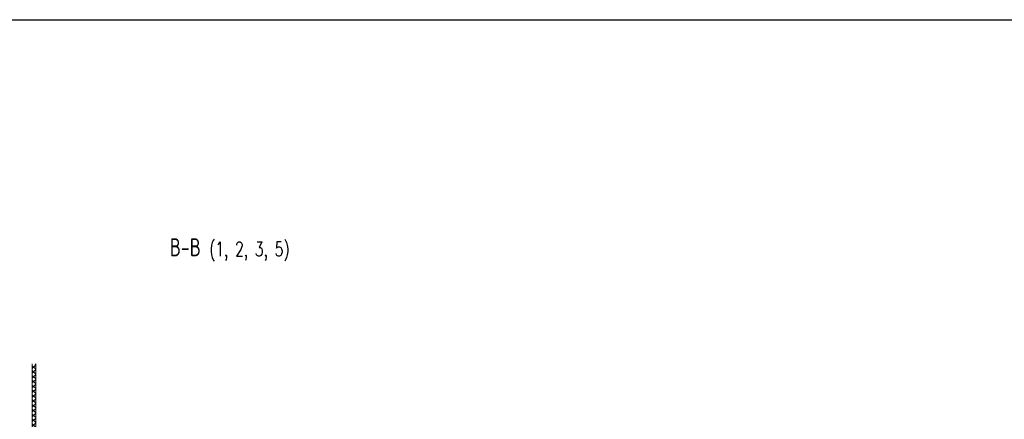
# Model space of a CAD drawing. Header units: millimetres. Extents: x 452087 to 582075, y 10891 to 81641.
# Tile 310 of 311: x 540381 to 567808, y 70518 to 81641. Entities that reach past the tile are written whole.
import ezdxf

# ---------------------------------------------------------------- set-up
doc = ezdxf.new("R2010")
doc.units = ezdxf.units.MM
doc.layers.add('ГТО-2_Заголовки', color=1, linetype='Continuous', lineweight=80)
doc.layers.add('ГТО-2_Оборудование_018', color=7, linetype='Continuous', lineweight=18, true_color=0x6b6b6b)
doc.styles.add('RomanS', font='romans.shx', dxfattribs={"width": 0.7})

msp = doc.modelspace()

# ---------------------------------------------------------------- hatches: boundary and pattern name
at = {"layer": 'ГТО-2_Оборудование_018'}
h = msp.add_hatch(dxfattribs=at)
h.set_pattern_fill('ANSI37', color=256, scale=30)
h.set_pattern_definition([(45, (-1270863.01, 829815.68), (-67.351921, 67.351921), []), (135, (-1270863.01, 829815.68), (-67.351921, -67.351921), [])])
h.paths.add_polyline_path([(540831, 72062.3), (540731, 72057.1), (540731, 69833.3), (540731, 69820.1), (540731, 69715.7), (540831, 69715.7), (540831, 69833.3)])
h.paths.add_polyline_path([(541455.1, 70540.1), (541455.1, 71590.1)])

# ---------------------------------------------------------------- linework, layer by layer
at = {"color": 5}
msp.add_lwpolyline([(452087.3, 81640.6), (582075.3, 81640.6), (582075.3, 10890.8), (452087.3, 10890.8)], close=True, dxfattribs=at)
at = {"layer": 'ГТО-2_Оборудование_018'}
for p, q in [((540731, 69715.7, 0), (540731, 72057.1, 0)), ((540831, 69707.7, 0), (540831, 72062.3, 0))]:
    msp.add_line(p, q, dxfattribs=at)

# ---------------------------------------------------------------- next in the draw order: texts
at = {"layer": 'ГТО-2_Заголовки', "insert": (544563.8, 75556), "char_height": 500, "width": 6161.907, "attachment_point": 1, "style": 'RomanS', "bg_fill": 3, "box_fill_scale": 1, "bg_fill_color": 256, "bg_fill_transparency": 0}
msp.add_mtext('В-В {\\H0.8x;\\C2;(1, 2, 3, 5)}', dxfattribs=at)

doc.saveas('drawing.dxf')
